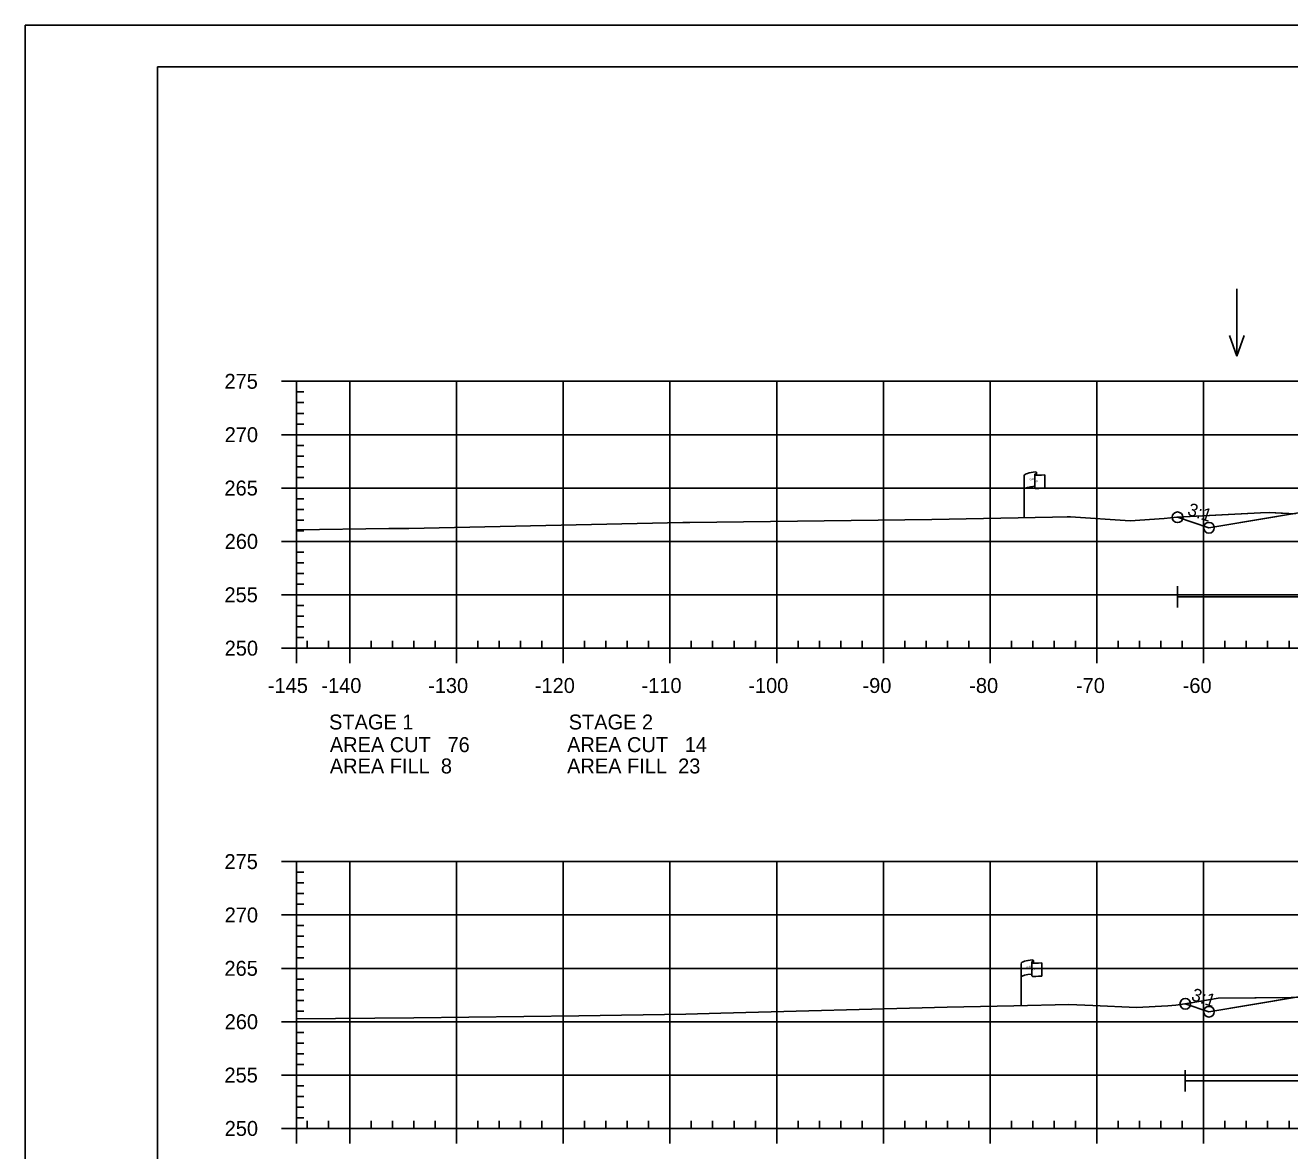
# Model space of a CAD drawing. Extents: x 1365647 to 1367999, y 387113 to 400173.
# Drawn here: x 1365723.7 to 1365842.2, y 394307.4 to 394412.9 of the extents above; entities that cross this region are included whole.
import ezdxf

# ---------------------------------------------------------------- set-up
doc = ezdxf.new("R2010")
doc.units = 0
for name, color, linetype in [('E_Existing ROW', 7, 'Continuous'), ('R_Axis', 7, 'Continuous'), ('R_Axis Annot', 7, 'Continuous'), ('R_Border', 7, 'Continuous'), ('R_Contours', 7, 'Continuous'), ('R_Exist Surface', 7, 'Continuous'), ('R_Fin Surface', 7, 'Continuous'), ('R_Fin Surface Annot', 7, 'Continuous'), ('R_Grid', 7, 'Continuous'), ('R_No Plot', 7, 'Continuous'), ('R_Proposed Const Limits', 7, 'Continuous'), ('R_Water', 7, 'Continuous'), ('R_Water Annot', 7, 'Continuous')]:
    doc.layers.add(name, color=color, linetype=linetype)

msp = doc.modelspace()

# ---------------------------------------------------------------- linework, layer by layer
at = {"layer": 'E_Existing ROW'}
for p, q in [((1365817.28, 394366.76), (1365817.28, 394370.71)), ((1365818.28, 394370.8), (1365818.28, 394370.79)), ((1365818.28, 394370.79), (1365818.28, 394369.56)), ((1365818.44, 394370.96), (1365818.44, 394370.72)), ((1365819.21, 394370.76), (1365819.21, 394369.52)), ((1365816.99, 394321.04), (1365816.99, 394324.99)), ((1365817.99, 394325.09), (1365817.99, 394325.07)), ((1365817.99, 394325.07), (1365817.99, 394323.85)), ((1365818.16, 394325.24), (1365818.16, 394325)), ((1365818.92, 394325.05), (1365818.92, 394323.81))]:
    msp.add_line(p, q, dxfattribs=at)
for centre, radius, start, end in [((1365818.35, 394370.8), 0.078, 88.6458, 274.2828), ((1365818.37, 394370.96), 0.0783, 263.0712, 93.9564), ((1365818.35, 394369.56), 0.0783, 180, 273.9564), ((1365818.07, 394325.09), 0.078, 88.6458, 274.2828), ((1365818.08, 394325.24), 0.0783, 263.0712, 93.9564), ((1365818.07, 394323.85), 0.0783, 180, 273.9564)]:
    msp.add_arc(centre, radius, start, end, dxfattribs=at)
for centre, major_axis, ratio, start_param, end_param in [((1365818.86, 394370.75), (-1.58, -0.04), 0.19887, 5.030368, 6.283185), ((1365819.57, 394370.87), (-1.23, -0.13), 0.052933, 0.159456, 1.268315), ((1365818.86, 394369.43), (-1.58, -0.04), 0.19887, 5.083035, 6.194897), ((1365819.57, 394369.63), (-1.23, -0.13), 0.052933, 0.159456, 1.268315), ((1365818.58, 394325.04), (-1.58, -0.04), 0.19887, 5.030368, 6.283185), ((1365819.28, 394325.15), (-1.23, -0.13), 0.052933, 0.159456, 1.268315), ((1365818.57, 394323.72), (-1.58, -0.04), 0.19887, 5.083035, 6.194897), ((1365819.28, 394323.91), (-1.23, -0.13), 0.052933, 0.159456, 1.268315)]:
    msp.add_ellipse(centre, major_axis=major_axis, ratio=ratio, start_param=start_param, end_param=end_param, dxfattribs=at)
at = {"layer": 'R_Axis'}
for p, q in [((1365747.69, 394379.53), (1365749.09, 394379.53)), ((1365749.09, 394354.53), (1365749.09, 394379.53)), ((1365749.09, 394378.53), (1365749.79, 394378.53)), ((1365749.09, 394377.53), (1365749.79, 394377.53)), ((1365749.09, 394376.53), (1365749.79, 394376.53)), ((1365749.09, 394375.53), (1365749.79, 394375.53)), ((1365747.69, 394374.53), (1365749.09, 394374.53)), ((1365749.09, 394373.53), (1365749.79, 394373.53)), ((1365749.09, 394372.53), (1365749.79, 394372.53)), ((1365749.09, 394371.53), (1365749.79, 394371.53)), ((1365747.69, 394369.53), (1365749.09, 394369.53)), ((1365749.09, 394370.53), (1365749.79, 394370.53)), ((1365749.09, 394368.53), (1365749.79, 394368.53)), ((1365749.09, 394367.53), (1365749.79, 394367.53)), ((1365749.09, 394366.53), (1365749.79, 394366.53)), ((1365749.09, 394365.53), (1365749.79, 394365.53)), ((1365747.69, 394364.53), (1365749.09, 394364.53)), ((1365749.09, 394363.53), (1365749.79, 394363.53)), ((1365749.09, 394362.53), (1365749.79, 394362.53)), ((1365749.09, 394361.53), (1365749.79, 394361.53)), ((1365749.09, 394360.53), (1365749.79, 394360.53)), ((1365747.69, 394359.53), (1365749.09, 394359.53)), ((1365749.09, 394358.53), (1365749.79, 394358.53)), ((1365749.09, 394357.53), (1365749.79, 394357.53)), ((1365749.09, 394356.53), (1365749.79, 394356.53)), ((1365749.09, 394355.53), (1365749.79, 394355.53)), ((1365747.69, 394354.53), (1365749.09, 394354.53)), ((1365749.09, 394354.53), (1365749.09, 394355.23)), ((1365749.09, 394354.53), (1366039.09, 394354.53)), ((1365749.09, 394353.13), (1365749.09, 394354.53)), ((1365750.09, 394354.53), (1365750.09, 394355.23)), ((1365752.09, 394354.53), (1365752.09, 394355.23)), ((1365754.09, 394353.13), (1365754.09, 394354.53)), ((1365756.09, 394354.53), (1365756.09, 394355.23)), ((1365758.09, 394354.53), (1365758.09, 394355.23)), ((1365760.09, 394354.53), (1365760.09, 394355.23)), ((1365762.09, 394354.53), (1365762.09, 394355.23)), ((1365764.09, 394353.13), (1365764.09, 394354.53)), ((1365766.09, 394354.53), (1365766.09, 394355.23)), ((1365768.09, 394354.53), (1365768.09, 394355.23)), ((1365770.09, 394354.53), (1365770.09, 394355.23)), ((1365772.09, 394354.53), (1365772.09, 394355.23)), ((1365774.09, 394353.13), (1365774.09, 394354.53)), ((1365776.09, 394354.53), (1365776.09, 394355.23)), ((1365778.09, 394354.53), (1365778.09, 394355.23)), ((1365780.09, 394354.53), (1365780.09, 394355.23)), ((1365782.09, 394354.53), (1365782.09, 394355.23)), ((1365784.09, 394353.13), (1365784.09, 394354.53)), ((1365786.09, 394354.53), (1365786.09, 394355.23)), ((1365788.09, 394354.53), (1365788.09, 394355.23)), ((1365790.09, 394354.53), (1365790.09, 394355.23)), ((1365792.09, 394354.53), (1365792.09, 394355.23)), ((1365794.09, 394353.13), (1365794.09, 394354.53)), ((1365796.09, 394354.53), (1365796.09, 394355.23)), ((1365798.09, 394354.53), (1365798.09, 394355.23)), ((1365800.09, 394354.53), (1365800.09, 394355.23)), ((1365802.09, 394354.53), (1365802.09, 394355.23)), ((1365804.09, 394353.13), (1365804.09, 394354.53)), ((1365806.09, 394354.53), (1365806.09, 394355.23)), ((1365808.09, 394354.53), (1365808.09, 394355.23)), ((1365810.09, 394354.53), (1365810.09, 394355.23)), ((1365812.09, 394354.53), (1365812.09, 394355.23)), ((1365814.09, 394353.13), (1365814.09, 394354.53)), ((1365816.09, 394354.53), (1365816.09, 394355.23)), ((1365818.09, 394354.53), (1365818.09, 394355.23)), ((1365820.09, 394354.53), (1365820.09, 394355.23)), ((1365822.09, 394354.53), (1365822.09, 394355.23)), ((1365824.09, 394353.13), (1365824.09, 394354.53)), ((1365826.09, 394354.53), (1365826.09, 394355.23)), ((1365828.09, 394354.53), (1365828.09, 394355.23)), ((1365830.09, 394354.53), (1365830.09, 394355.23)), ((1365832.09, 394354.53), (1365832.09, 394355.23)), ((1365834.09, 394353.13), (1365834.09, 394354.53)), ((1365836.09, 394354.53), (1365836.09, 394355.23)), ((1365838.09, 394354.53), (1365838.09, 394355.23)), ((1365840.09, 394354.53), (1365840.09, 394355.23)), ((1365842.09, 394354.53), (1365842.09, 394355.23)), ((1365747.69, 394334.53), (1365749.09, 394334.53)), ((1365749.09, 394309.53), (1365749.09, 394334.53)), ((1365749.09, 394333.53), (1365749.79, 394333.53)), ((1365749.09, 394332.53), (1365749.79, 394332.53)), ((1365749.09, 394331.53), (1365749.79, 394331.53)), ((1365749.09, 394330.53), (1365749.79, 394330.53)), ((1365747.69, 394329.53), (1365749.09, 394329.53)), ((1365749.09, 394328.53), (1365749.79, 394328.53)), ((1365749.09, 394327.53), (1365749.79, 394327.53)), ((1365749.09, 394326.53), (1365749.79, 394326.53)), ((1365747.69, 394324.53), (1365749.09, 394324.53)), ((1365749.09, 394325.53), (1365749.79, 394325.53)), ((1365749.09, 394323.53), (1365749.79, 394323.53)), ((1365749.09, 394322.53), (1365749.79, 394322.53)), ((1365749.09, 394321.53), (1365749.79, 394321.53)), ((1365749.09, 394320.53), (1365749.79, 394320.53)), ((1365747.69, 394319.53), (1365749.09, 394319.53)), ((1365749.09, 394318.53), (1365749.79, 394318.53)), ((1365749.09, 394317.53), (1365749.79, 394317.53)), ((1365749.09, 394316.53), (1365749.79, 394316.53)), ((1365749.09, 394315.53), (1365749.79, 394315.53)), ((1365747.69, 394314.53), (1365749.09, 394314.53)), ((1365749.09, 394313.53), (1365749.79, 394313.53)), ((1365749.09, 394312.53), (1365749.79, 394312.53)), ((1365749.09, 394311.53), (1365749.79, 394311.53)), ((1365749.09, 394310.53), (1365749.79, 394310.53)), ((1365747.69, 394309.53), (1365749.09, 394309.53)), ((1365749.09, 394309.53), (1365749.09, 394310.23)), ((1365749.09, 394309.53), (1366039.09, 394309.53)), ((1365749.09, 394308.13), (1365749.09, 394309.53)), ((1365750.09, 394309.53), (1365750.09, 394310.23)), ((1365752.09, 394309.53), (1365752.09, 394310.23)), ((1365754.09, 394308.13), (1365754.09, 394309.53)), ((1365756.09, 394309.53), (1365756.09, 394310.23)), ((1365758.09, 394309.53), (1365758.09, 394310.23)), ((1365760.09, 394309.53), (1365760.09, 394310.23)), ((1365762.09, 394309.53), (1365762.09, 394310.23)), ((1365764.09, 394308.13), (1365764.09, 394309.53)), ((1365766.09, 394309.53), (1365766.09, 394310.23)), ((1365768.09, 394309.53), (1365768.09, 394310.23)), ((1365770.09, 394309.53), (1365770.09, 394310.23)), ((1365772.09, 394309.53), (1365772.09, 394310.23)), ((1365774.09, 394308.13), (1365774.09, 394309.53)), ((1365776.09, 394309.53), (1365776.09, 394310.23)), ((1365778.09, 394309.53), (1365778.09, 394310.23)), ((1365780.09, 394309.53), (1365780.09, 394310.23)), ((1365782.09, 394309.53), (1365782.09, 394310.23)), ((1365784.09, 394308.13), (1365784.09, 394309.53)), ((1365786.09, 394309.53), (1365786.09, 394310.23)), ((1365788.09, 394309.53), (1365788.09, 394310.23)), ((1365790.09, 394309.53), (1365790.09, 394310.23)), ((1365792.09, 394309.53), (1365792.09, 394310.23)), ((1365794.09, 394308.13), (1365794.09, 394309.53)), ((1365796.09, 394309.53), (1365796.09, 394310.23)), ((1365798.09, 394309.53), (1365798.09, 394310.23)), ((1365800.09, 394309.53), (1365800.09, 394310.23)), ((1365802.09, 394309.53), (1365802.09, 394310.23)), ((1365804.09, 394308.13), (1365804.09, 394309.53)), ((1365806.09, 394309.53), (1365806.09, 394310.23)), ((1365808.09, 394309.53), (1365808.09, 394310.23)), ((1365810.09, 394309.53), (1365810.09, 394310.23)), ((1365812.09, 394309.53), (1365812.09, 394310.23)), ((1365814.09, 394308.13), (1365814.09, 394309.53)), ((1365816.09, 394309.53), (1365816.09, 394310.23)), ((1365818.09, 394309.53), (1365818.09, 394310.23)), ((1365820.09, 394309.53), (1365820.09, 394310.23)), ((1365822.09, 394309.53), (1365822.09, 394310.23)), ((1365824.09, 394308.13), (1365824.09, 394309.53)), ((1365826.09, 394309.53), (1365826.09, 394310.23)), ((1365828.09, 394309.53), (1365828.09, 394310.23)), ((1365830.09, 394309.53), (1365830.09, 394310.23)), ((1365832.09, 394309.53), (1365832.09, 394310.23)), ((1365834.09, 394308.13), (1365834.09, 394309.53)), ((1365836.09, 394309.53), (1365836.09, 394310.23)), ((1365838.09, 394309.53), (1365838.09, 394310.23)), ((1365840.09, 394309.53), (1365840.09, 394310.23)), ((1365842.09, 394309.53), (1365842.09, 394310.23))]:
    msp.add_line(p, q, dxfattribs=at)
at = {"layer": 'R_Border'}
for p, q in [((1365736.09, 394408.99), (1366052.27, 394408.99)), ((1365736.09, 394203.53), (1365736.09, 394408.99))]:
    msp.add_line(p, q, dxfattribs=at)
at = {"layer": 'R_Contours'}
for points in [[(1365831.65, 394366.79), (1365839.43, 394367.21), (1365840.26, 394367.25), (1365842.42, 394367.11), (1365834.59, 394365.81)], [(1365832.37, 394321.21), (1365832.73, 394321.27), (1365835.44, 394321.72), (1365842.56, 394321.8), (1365834.59, 394320.47)]]:
    msp.add_lwpolyline(points, close=True, dxfattribs=at)
at = {"layer": 'R_Exist Surface'}
for points in [[(1365749.09, 394365.61), (1365757.74, 394365.73), (1365759.63, 394365.75), (1365785.29, 394366.3), (1365785.61, 394366.31), (1365785.95, 394366.31), (1365808.63, 394366.57), (1365819.94, 394366.81), (1365821.3, 394366.84), (1365821.62, 394366.82), (1365827.21, 394366.46), (1365830.38, 394366.67), (1365831.57, 394366.79), (1365839.43, 394367.21), (1365840.26, 394367.25), (1365842.71, 394367.1)], [(1365749.09, 394319.79), (1365760.08, 394319.89), (1365775.56, 394320.08), (1365785.57, 394320.25), (1365788.85, 394320.32), (1365810.05, 394320.88), (1365816.31, 394321.03), (1365821.46, 394321.14), (1365823.7, 394321.05), (1365827.8, 394320.85), (1365830.74, 394321.03), (1365831.49, 394321.08), (1365832.73, 394321.27), (1365835.44, 394321.72), (1365845.74, 394321.83)]]:
    msp.add_lwpolyline(points, dxfattribs=at)
at = {"layer": 'R_Fin Surface'}
for points in [[(1365831.65, 394366.79), (1365834.59, 394365.81), (1365852.3, 394368.76), (1365856.59, 394369.48), (1365862.59, 394369.72), (1365864.59, 394369.76), (1365894.09, 394370.35), (1365923.59, 394369.76), (1365925.59, 394369.72), (1365931.59, 394369.48), (1365935.89, 394368.76), (1365953.59, 394365.81), (1365965.11, 394369.65)], [(1365831.65, 394366.79), (1365834.59, 394365.81), (1365847.47, 394367.96), (1365856.59, 394369.48), (1365862.59, 394369.72), (1365864.59, 394369.76), (1365894.09, 394370.35), (1365923.59, 394369.76), (1365925.59, 394369.72), (1365931.59, 394369.48), (1365940.72, 394367.96), (1365953.59, 394365.81), (1365965.11, 394369.65)], [(1365832.37, 394321.21), (1365834.59, 394320.47), (1365852.3, 394323.42), (1365856.59, 394324.14), (1365862.59, 394324.38), (1365864.59, 394324.42), (1365894.09, 394325.01), (1365923.59, 394324.42), (1365925.59, 394324.38), (1365931.59, 394324.14), (1365935.89, 394323.42), (1365953.59, 394320.47), (1365964.87, 394324.23)], [(1365832.37, 394321.21), (1365834.59, 394320.47), (1365847.47, 394322.62), (1365856.59, 394324.14), (1365862.59, 394324.38), (1365864.59, 394324.42), (1365894.09, 394325.01), (1365923.59, 394324.42), (1365925.59, 394324.38), (1365931.59, 394324.14), (1365940.72, 394322.62), (1365953.59, 394320.47), (1365964.87, 394324.23)]]:
    msp.add_lwpolyline(points, dxfattribs=at)
at = {"layer": 'R_Grid'}
for p, q in [((1365749.09, 394379.53), (1366039.09, 394379.53)), ((1365749.09, 394354.53), (1365749.09, 394379.53)), ((1365754.09, 394354.53), (1365754.09, 394379.53)), ((1365764.09, 394354.53), (1365764.09, 394379.53)), ((1365774.09, 394354.53), (1365774.09, 394379.53)), ((1365784.09, 394354.53), (1365784.09, 394379.53)), ((1365794.09, 394354.53), (1365794.09, 394379.53)), ((1365804.09, 394354.53), (1365804.09, 394379.53)), ((1365814.09, 394354.53), (1365814.09, 394379.53)), ((1365824.09, 394354.53), (1365824.09, 394379.53)), ((1365834.09, 394354.53), (1365834.09, 394379.53)), ((1365749.09, 394374.53), (1366039.09, 394374.53)), ((1365749.09, 394369.53), (1366039.09, 394369.53)), ((1365749.09, 394364.53), (1366039.09, 394364.53)), ((1365749.09, 394359.53), (1366039.09, 394359.53)), ((1365749.09, 394354.53), (1366039.09, 394354.53)), ((1365749.09, 394334.53), (1366039.09, 394334.53)), ((1365749.09, 394309.53), (1365749.09, 394334.53)), ((1365754.09, 394309.53), (1365754.09, 394334.53)), ((1365764.09, 394309.53), (1365764.09, 394334.53)), ((1365774.09, 394309.53), (1365774.09, 394334.53)), ((1365784.09, 394309.53), (1365784.09, 394334.53)), ((1365794.09, 394309.53), (1365794.09, 394334.53)), ((1365804.09, 394309.53), (1365804.09, 394334.53)), ((1365814.09, 394309.53), (1365814.09, 394334.53)), ((1365824.09, 394309.53), (1365824.09, 394334.53)), ((1365834.09, 394309.53), (1365834.09, 394334.53)), ((1365749.09, 394329.53), (1366039.09, 394329.53)), ((1365749.09, 394324.53), (1366039.09, 394324.53)), ((1365749.09, 394319.53), (1366039.09, 394319.53)), ((1365749.09, 394314.53), (1366039.09, 394314.53)), ((1365749.09, 394309.53), (1366039.09, 394309.53))]:
    msp.add_line(p, q, dxfattribs=at)
at = {"layer": 'R_No Plot'}
msp.add_line((1365723.69, 394412.89), (1366057.03, 394412.89), dxfattribs=at)
msp.add_lwpolyline([(1365723.69, 394412.89), (1366057.03, 394412.89), (1366057.03, 394199.55), (1365723.69, 394199.55)], close=True, dxfattribs=at)
for centre in [(1365831.65, 394366.79), (1365831.65, 394366.79), (1365834.59, 394365.81), (1365834.59, 394365.81), (1365834.59, 394365.81), (1365834.59, 394365.81), (1365834.59, 394365.81), (1365832.37, 394321.21), (1365832.37, 394321.21), (1365834.59, 394320.47), (1365834.59, 394320.47), (1365834.59, 394320.47), (1365834.59, 394320.47), (1365834.59, 394320.47)]:
    msp.add_circle(centre, 0.5, dxfattribs=at)
at = {"layer": 'R_Proposed Const Limits'}
for points in [[(1365856.59, 394369.48), (1365834.59, 394365.81), (1365831.65, 394366.79)], [(1365856.59, 394324.14), (1365834.59, 394320.47), (1365832.37, 394321.21)]]:
    msp.add_lwpolyline(points, dxfattribs=at)
at = {"layer": 'R_Water'}
for p, q in [((1365831.65, 394358.34), (1365831.65, 394360.34)), ((1365831.65, 394359.34), (1365881.94, 394359.34)), ((1365832.37, 394312.99), (1365832.37, 394314.99)), ((1365832.37, 394313.99), (1365882.05, 394313.99))]:
    msp.add_line(p, q, dxfattribs=at)
at = {"layer": 'R_Water Annot'}
for p, q in [((1365837.2, 394388.18), (1365837.2, 394381.9)), ((1365837.2, 394381.9), (1365836.5, 394383.82)), ((1365837.2, 394381.9), (1365837.9, 394383.82))]:
    msp.add_line(p, q, dxfattribs=at)

# ---------------------------------------------------------------- texts
at = {"layer": 'E_Existing ROW'}
for s, height, rotation, p in [('DWB 11-9-07', 0.001, 90, (1365818.44, 394370.72)), ('R ', 0.2, 9.9884, (1365817.8, 394370.21)), (' O', 0.2, 9.9884, (1365817.95, 394370.25)), ('W', 0.2, 351.1788, (1365818.28, 394370.09)), ('DWB 11-9-07', 0.001, 5.0717, (1365819.2, 394369.52)), ('DWB 11-9-07', 0.001, 90, (1365817.28, 394366.76)), ('R ', 0.2, 9.9884, (1365817.51, 394324.49)), (' O', 0.2, 9.9884, (1365817.66, 394324.54)), ('W', 0.2, 351.1788, (1365817.99, 394324.37)), ('DWB 11-9-07', 0.001, 90, (1365818.16, 394325)), ('DWB 11-9-07', 0.001, 5.0717, (1365818.91, 394323.81)), ('DWB 11-9-07', 0.001, 90, (1365816.99, 394321.04))]:
    msp.add_text(s, height=height, rotation=rotation, dxfattribs=at).set_placement(p)
at = {"layer": 'R_Axis Annot'}
for s, p in [('275', (1365742.35, 394378.83)), ('270', (1365742.37, 394373.83)), ('265', (1365742.35, 394368.83)), ('260', (1365742.37, 394363.83)), ('255', (1365742.35, 394358.83)), ('250', (1365742.37, 394353.83)), ('-145', (1365746.42, 394350.33)), ('-140', (1365751.43, 394350.33)), ('-130', (1365761.43, 394350.33)), ('-120', (1365771.43, 394350.33)), ('-110', (1365781.43, 394350.33)), ('-100', (1365791.43, 394350.33)), ('-90', (1365802.13, 394350.33)), ('-80', (1365812.13, 394350.33)), ('-70', (1365822.13, 394350.33)), ('-60', (1365832.13, 394350.33)), ('STAGE 1', (1365752.15, 394346.91)), ('STAGE 2', (1365774.6, 394346.91)), ('AREA CUT   76', (1365752.22, 394344.79)), ('AREA CUT   14', (1365774.45, 394344.79)), ('AREA FILL  8', (1365752.22, 394342.79)), ('AREA FILL  23', (1365774.45, 394342.79)), ('275', (1365742.35, 394333.83)), ('270', (1365742.37, 394328.83)), ('265', (1365742.35, 394323.83)), ('260', (1365742.37, 394318.83)), ('255', (1365742.35, 394313.83)), ('250', (1365742.37, 394308.83))]:
    msp.add_text(s, height=1.4, dxfattribs=at).set_placement(p)
at = {"layer": 'R_Fin Surface Annot'}
for p in [(1365832.49, 394367.04), (1365832.85, 394321.58)]:
    msp.add_text('3:1', height=1.2, rotation=341.5651, dxfattribs=at).set_placement(p)

doc.saveas('drawing.dxf')
